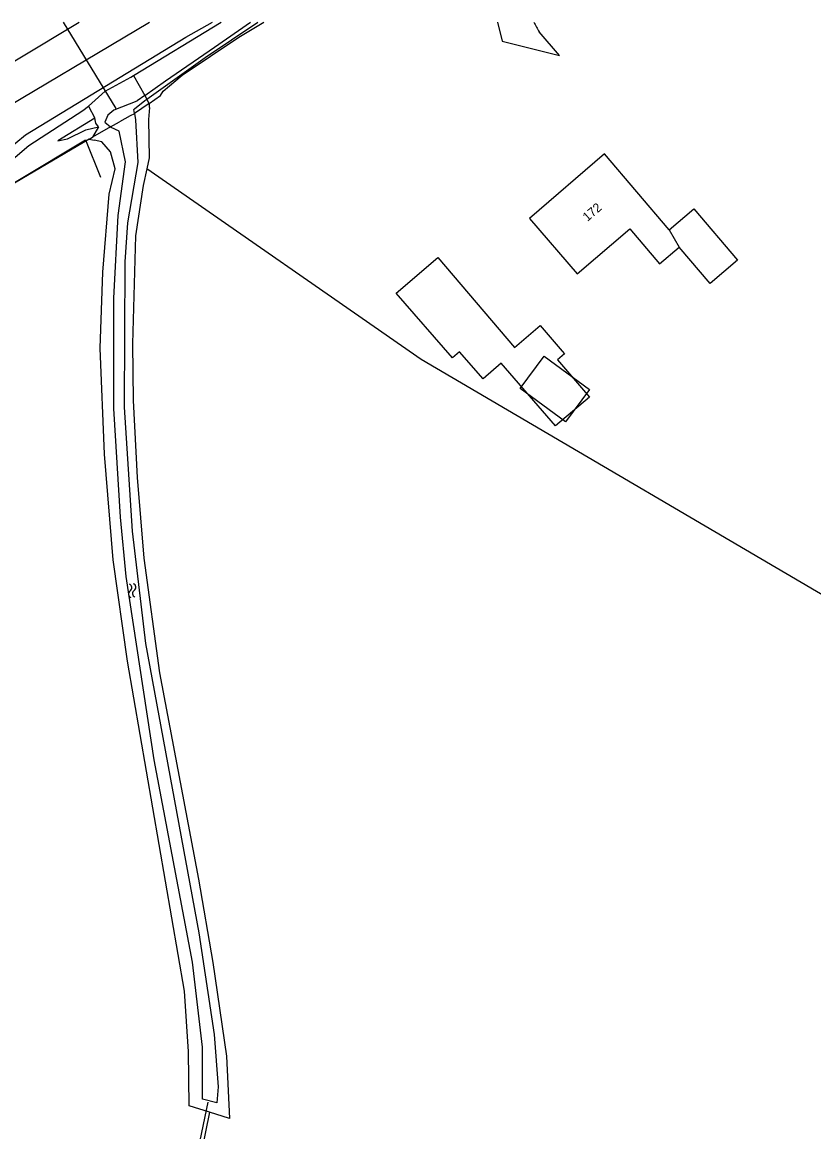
# Model space of a CAD drawing. Extents: x 136000 to 141000, y 400494 to 402006.
# Drawn here: x 138690.7 to 138778.6, y 401876.7 to 402000 of the extents above; entities that cross this region are included whole.
import ezdxf

# ---------------------------------------------------------------- set-up
doc = ezdxf.new("R2010")
doc.units = 0
for name, color, linetype in [('gg-afsc-hekwerk', 7, 'Continuous'), ('gg-anno-huisnummerreeks BGT', 7, 'Continuous'), ('gg-aspt-spoorlijn', 7, 'Continuous'), ('gg-bbg-bijgebouw', 7, 'Continuous'), ('gg-bbg-gedigitaliseerde bijgebouw', 7, 'Continuous'), ('gg-bbg-hoofdgebouw', 7, 'Continuous'), ('gg-bbg-tussenscheiding', 7, 'Continuous'), ('gg-knt-BGT kruinlijn', 7, 'Continuous'), ('gg-knt-bronhoudergrens', 7, 'Continuous'), ('gg-knt-onverhard', 7, 'Continuous'), ('gg-kntw-bovenkant insteek waterloop', 7, 'Continuous'), ('gg-kntw-waterlijn', 7, 'Continuous'), ('gg-kwrk-duiker nz buis', 7, 'Continuous'), ('gt-bbg-plantopografie pand', 7, 'Continuous'), ('gt-grn-vlakafsluiter', 7, 'Continuous'), ('gt-grn-weggrens', 7, 'Continuous'), ('gt-symb-watersymbool', 7, 'Continuous'), ('gx-grn-maaiveld', 7, 'Continuous')]:
    doc.layers.add(name, color=color, linetype=linetype)

# ---------------------------------------------------------------- blocks, each defined once
blk = doc.blocks.new('gt0-WA')
at = {"layer": 'gt-symb-watersymbool'}
for centre, start, end in [((-0.32, 0.02), 28.0725, 151.9275), ((0.43, 0.42), 208.0725, 331.9275), ((-0.32, -0.43), 28.0725, 151.9275), ((0.43, -0.03), 208.0725, 331.9275)]:
    blk.add_arc(centre, 0.425, start, end, dxfattribs=at)

msp = doc.modelspace()

# ---------------------------------------------------------------- linework, layer by layer
at = {"layer": 'gg-afsc-hekwerk'}
msp.add_lwpolyline([(138537.43, 401860.79), (138559.84, 401883.4), (138573.35, 401896.25), (138575.59, 401898.27), (138588.24, 401909.43), (138591.77, 401912.44), (138596.78, 401916.5), (138601.58, 401920.49), (138613.06, 401929.9), (138623.62, 401938.01), (138625.6, 401939.42), (138631.05, 401943.34), (138638.84, 401948.88), (138642.86, 401951.52), (138655.18, 401959.93), (138657.6, 401961.58), (138673.07, 401971.87), (138681.34, 401977.13), (138690.35, 401982.53), (138697.7, 401986.93), (138699.34, 401982.76)], dxfattribs=at)
at = {"layer": 'gg-aspt-spoorlijn'}
for points in [[(138442.14, 401757.22), (138460.03, 401781.88), (138473.01, 401798.72), (138483.51, 401811.73), (138489.25, 401818.68), (138499.77, 401830.92), (138505.76, 401837.67), (138516.38, 401849.34), (138530.71, 401864.47), (138546.74, 401880.33), (138555.58, 401888.87), (138559.84, 401892.79), (138575.43, 401906.84), (138587.05, 401916.82), (138595.77, 401924.17), (138610.02, 401935.66), (138622.82, 401945.42), (138634.1, 401953.7), (138647.44, 401963.38), (138652.81, 401967.1), (138660.21, 401972.11), (138674.33, 401981.45), (138686.21, 401988.95), (138704.79, 402000)], [(138527.09, 401866.16), (138545.12, 401884.12), (138553.91, 401892.55), (138564.69, 401902.37), (138576.19, 401912.59), (138581.13, 401916.87), (138593.85, 401927.51), (138608.54, 401939.43), (138618.28, 401946.94), (138622.39, 401949.97), (138629.58, 401955.49), (138637.18, 401960.86), (138642.21, 401964.64), (138657.71, 401975.26), (138663.29, 401978.95), (138669, 401982.54), (138679.26, 401989.27), (138683.96, 401992.2), (138697, 402000)]]:
    msp.add_lwpolyline(points, dxfattribs=at)
at = {"layer": 'gg-bbg-bijgebouw'}
msp.add_lwpolyline([(138762.54, 401976.92), (138765.26, 401979.27), (138770.14, 401973.56), (138767.09, 401970.96), (138763.64, 401975)], dxfattribs=at)
at = {"layer": 'gg-bbg-gedigitaliseerde bijgebouw'}
msp.add_lwpolyline([(138753.69, 401959.18), (138751.03, 401955.56), (138745.99, 401959.27), (138748.66, 401962.89), (138753.69, 401959.18)], dxfattribs=at)
at = {"layer": 'gg-bbg-hoofdgebouw'}
msp.add_lwpolyline([(138762.54, 401976.92), (138755.35, 401985.38), (138747.02, 401978.18), (138752.3, 401972.01), (138758.16, 401977.02), (138761.47, 401973.14), (138763.64, 401975)], dxfattribs=at)
at = {"layer": 'gg-bbg-tussenscheiding'}
msp.add_line((138762.54, 401976.92), (138763.64, 401975), dxfattribs=at)
at = {"layer": 'gg-knt-BGT kruinlijn'}
for p, q in [((138697.4, 401990.18), (138698.02, 401990.68)), ((138691.39, 401986.3), (138697.4, 401990.18)), ((138698.11, 401987.01), (138681.34, 401977.13)), ((138698.11, 401987.01), (138698.47, 401987.23)), ((138689.61, 401984.78), (138691.39, 401986.3))]:
    msp.add_line(p, q, dxfattribs=at)
at = {"layer": 'gg-knt-bronhoudergrens'}
msp.add_line((138711.46, 401878.84), (138710.58, 401874.48), dxfattribs=at)
msp.add_lwpolyline([(138785.08, 401933.07), (138734.99, 401962.49), (138704.5, 401983.7)], dxfattribs=at)
at = {"layer": 'gg-knt-onverhard'}
for p, q in [((138743.46, 402000), (138743.98, 401997.88)), ((138750.34, 401996.29), (138748.1, 401998.92))]:
    msp.add_line(p, q, dxfattribs=at)
msp.add_arc((138755.62, 402003.82), 8.97, 205.1721, 213.0632, dxfattribs=at)
at = {"layer": 'gg-kntw-bovenkant insteek waterloop'}
for p, q in [((138698.11, 401987.01), (138698.65, 401986.88)), ((138711.46, 401878.84), (138709.22, 401879.55)), ((138713.7, 401878.13), (138711.46, 401878.84))]:
    msp.add_line(p, q, dxfattribs=at)
for points in [[(138704.78, 401990.53), (138704.7, 401989.18), (138704.77, 401984.93), (138704.5, 401983.7)], [(138704.78, 401990.53), (138704.8, 401990.91), (138704.76, 401990.98)], [(138709.22, 401879.55), (138709.13, 401885.57), (138708.68, 401892.27), (138702.34, 401928.98), (138700.77, 401940.24), (138699.81, 401952), (138699.3, 401963.77), (138699.63, 401972.2), (138700.33, 401980.9), (138700.99, 401983.69), (138700.48, 401985.6), (138699.5, 401986.69), (138698.65, 401986.88)], [(138704.5, 401983.7), (138704.09, 401981.84), (138703.24, 401976.24), (138702.91, 401964.25), (138703, 401957.93), (138703.43, 401949.37), (138704.15, 401940.42), (138705.9, 401927.68), (138710.23, 401904.74), (138711.84, 401895.48), (138713.36, 401885.05), (138713.7, 401878.13)]]:
    msp.add_lwpolyline(points, dxfattribs=at)
at = {"layer": 'gg-kntw-waterlijn'}
for points in [[(138703.14, 401989.84), (138703.24, 401989.15), (138703.51, 401984.39), (138702.35, 401977.7), (138702.05, 401973.35), (138702, 401957.19), (138702.86, 401943.41), (138704.37, 401930.95), (138710.27, 401898.78), (138711.98, 401887.47), (138712.43, 401881.65), (138712.29, 401879.88), (138710.67, 401880.29)], [(138710.67, 401880.29), (138710.67, 401886.05), (138709.56, 401895.5), (138705.33, 401918.02), (138702.22, 401938.38), (138701.58, 401944.97), (138700.82, 401957.05), (138700.84, 401969.31), (138701.3, 401978.51), (138702.12, 401984.46), (138701.42, 401987.9), (138700.55, 401988.29), (138700.46, 401988.36)]]:
    msp.add_lwpolyline(points, dxfattribs=at)
at = {"layer": 'gg-kwrk-duiker nz buis'}
for p, q in [((138695.19, 402000), (138701.04, 401990.41)), ((138710.07, 401873.92), (138711.33, 401879.94))]:
    msp.add_line(p, q, dxfattribs=at)
at = {"layer": 'gt-bbg-plantopografie pand'}
msp.add_lwpolyline([(138736.82, 401973.86), (138745.36, 401963.84), (138748.21, 401966.27), (138750.65, 401963.42), (138750.89, 401963.12), (138750.14, 401962.48), (138753.68, 401958.32), (138749.92, 401955.12), (138743.86, 401962.09), (138741.86, 401960.35), (138739.23, 401963.37), (138738.45, 401962.69), (138732.21, 401969.86), (138736.82, 401973.86)], dxfattribs=at)
at = {"layer": 'gt-grn-vlakafsluiter'}
for p, q in [((138704.76, 401990.98), (138703.14, 401989.84)), ((138702.65, 401989.58), (138701.45, 401988.94)), ((138700.46, 401988.36), (138698.47, 401987.23)), ((138700.46, 401988.36), (138701.45, 401988.94))]:
    msp.add_line(p, q, dxfattribs=at)
msp.add_lwpolyline([(138703.14, 401989.84), (138703.12, 401989.83), (138702.65, 401989.58)], dxfattribs=at)
at = {"layer": 'gt-grn-weggrens'}
msp.add_line((138743.98, 401997.88), (138750.34, 401996.29), dxfattribs=at)
at = {"layer": 'gx-grn-maaiveld'}
for p, q in [((138703.02, 401994.06), (138712.75, 402000)), ((138703.02, 401994.06), (138704.28, 401991.84)), ((138704.28, 401991.84), (138704.49, 401991.46)), ((138698.02, 401990.68), (138698.74, 401989.34)), ((138704.76, 401990.98), (138704.49, 401991.46)), ((138699.13, 401988.35), (138698.47, 401987.23))]:
    msp.add_line(p, q, dxfattribs=at)
for points in [[(138547.8, 401875.27), (138552.92, 401879.81), (138558.46, 401884.51), (138560.93, 401887.19), (138564.57, 401891.87), (138571.75, 401898.69), (138593.09, 401917.25), (138597.38, 401920.42), (138600.36, 401921.92), (138602.08, 401923.33), (138602.72, 401925.04), (138606.1, 401928.15), (138623.44, 401941.36), (138642.83, 401955.82), (138644.41, 401956.72), (138645.98, 401956.9), (138647.3, 401957.66), (138649.1, 401959.81), (138685.8, 401984.39), (138687.49, 401984.82), (138688.87, 401985.71), (138691.01, 401987.48), (138708.85, 401998.35), (138711.8, 402000)], [(138704.28, 401991.84), (138706.56, 401993.49), (138712.02, 401997.24), (138716.01, 402000)], [(138704.49, 401991.46), (138711, 401996.07), (138716.83, 402000)], [(138704.76, 401990.98), (138706.01, 401991.86), (138706.31, 401992.34), (138708.44, 401994.11), (138714.73, 401998.32), (138717.5, 402000)], [(138698.02, 401990.68), (138699.88, 401992.35), (138702.74, 401993.9), (138703.02, 401994.06)], [(138704.28, 401991.84), (138703.44, 401991.24), (138703.38, 401991.21)], [(138703.38, 401991.21), (138700.83, 401990.22), (138700.16, 401989.68), (138699.83, 401988.88), (138700.46, 401988.36)], [(138703.14, 401989.84), (138703.07, 401990.28), (138703.13, 401990.37), (138704.28, 401991.31), (138704.49, 401991.46)], [(138698.74, 401989.34), (138694.61, 401986.82), (138695.67, 401987.05), (138697.71, 401988.03), (138699.13, 401988.35)], [(138699.13, 401988.35), (138698.83, 401988.76), (138698.74, 401989.34)]]:
    msp.add_lwpolyline(points, dxfattribs=at)

# ---------------------------------------------------------------- block references
at = {"layer": 'gt-symb-watersymbool', "rotation": -83.51433964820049}
msp.add_blockref('gt0-WA', (138702.87, 401936.87), dxfattribs=at)

# ---------------------------------------------------------------- texts
at = {"layer": 'gg-anno-huisnummerreeks BGT'}
msp.add_text('172', height=1, rotation=40.8, dxfattribs=at).set_placement((138753.45, 401977.79))

doc.saveas('drawing.dxf')
